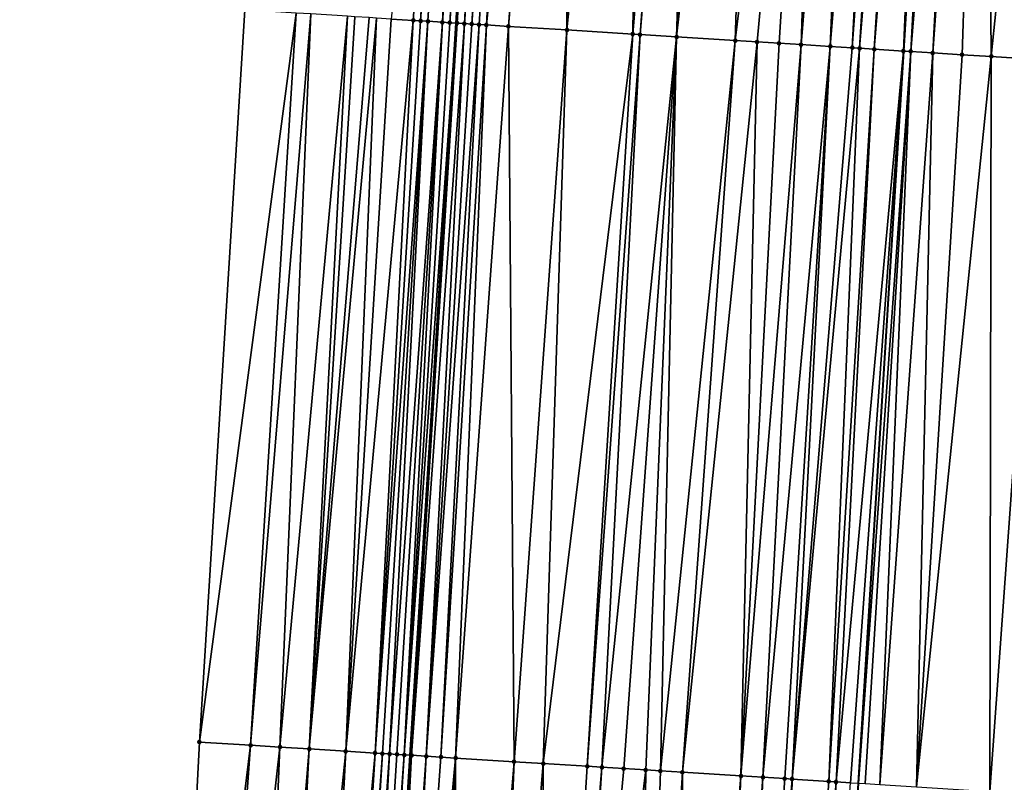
# Model space of a CAD drawing. Header units: feet. Extents: x 2004186 to 2014793, y 836912 to 864902.
# Tile 261 of 656: x 2010668 to 2010695, y 845003 to 845024. Entities that reach past the tile are written whole.
import ezdxf

# ---------------------------------------------------------------- set-up
doc = ezdxf.new("R2010")
doc.units = ezdxf.units.FT
doc.header["$LTSCALE"] = 100
doc.header["$MEASUREMENT"] = 0
for name, color, linetype, lineweight in [('EP_Travel Lane', 5, 'Continuous', 40), ('GPL_Skip Line', 2, 'Continuous', 40), ('Road Shots', 4, 'Continuous', 200), ('Road X-Section', 30, 'Continuous', 13)]:
    doc.layers.add(name, color=color, linetype=linetype, lineweight=lineweight)
doc.layers.add('I-77 SB_MM21-27-Surface-Border', color=7, linetype='Continuous')
doc.layers.add('I-77 SB_MM21-27-Surface-TIN', color=7, linetype='Continuous')

msp = doc.modelspace()

# ---------------------------------------------------------------- linework, layer by layer
at = {"layer": 'EP_Travel Lane'}
msp.add_polyline3d([(2010671.361975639, 844884.1087409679, 416.8772273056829), (2010672.588027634, 844904.0636161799, 417.0887249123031), (2010673.81414055, 844924.0194829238, 417.3541223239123), (2010675.040278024, 844943.9757493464, 417.5965140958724), (2010676.266924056, 844963.9376616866, 417.846171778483), (2010677.508120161, 844983.937291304, 418.1073278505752), (2010678.759625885, 845003.8950665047, 418.3260456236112), (2010680.011203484, 845023.8539879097, 418.6015332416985), (2010681.262646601, 845043.8107647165, 418.8424224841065), (2010682.514286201, 845063.7706748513, 419.0715753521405), (2010683.765781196, 845083.7282789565, 419.327038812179), (2010685.017376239, 845103.6874785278, 419.5472036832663), (2010686.268623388, 845123.64488809, 419.7774248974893), (2010687.504622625, 845143.6241713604, 419.9852812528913), (2010688.721868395, 845163.5837760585, 420.1983156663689), (2010689.938995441, 845183.5414340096, 420.4285566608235)], dxfattribs=at)
at = {"layer": 'GPL_Skip Line'}
msp.add_polyline3d([(2010683.662438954, 844883.3616946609, 417.1203910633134), (2010684.880050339, 844903.3171071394, 417.3261345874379), (2010686.097697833, 844923.2731113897, 417.5925221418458), (2010687.315414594, 844943.2302508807, 417.8593968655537), (2010688.533545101, 844963.1925663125, 418.0667554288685), (2010689.759369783, 844983.1726573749, 418.3167093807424), (2010690.990855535, 845003.1316513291, 418.5634833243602), (2010692.222422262, 845023.0919576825, 418.8124444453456), (2010693.453861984, 845043.0502056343, 419.0594326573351), (2010694.685462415, 845063.0110582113, 419.2863865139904), (2010695.916964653, 845082.9703193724, 419.5222443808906), (2010697.148541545, 845102.9307904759, 419.7398166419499), (2010698.380154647, 845122.8893663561, 419.9770564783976), (2010699.622395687, 845142.8571987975, 420.1952688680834), (2010700.874572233, 845162.8144267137, 420.4101064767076), (2010702.126642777, 845182.769965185, 420.6362082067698)], dxfattribs=at)
at = {"layer": 'I-77 SB_MM21-27-Surface-Border', "color": 3, "linetype": 'ByBlock', "lineweight": -2}
msp.add_polyline3d([(2010668.105363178, 844884.3073593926, 416.7433087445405), (2010669.711869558, 844904.2388101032, 416.9903319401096), (2010669.921052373, 844924.2568108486, 417.2218372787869), (2010670.529480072, 844944.2502413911, 417.4509269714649), (2010671.138567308, 844964.2501318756, 417.6742563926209), (2010671.966535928, 844984.2843421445, 417.9207875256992), (2010673.008145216, 845004.254653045, 418.1616334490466), (2010674.249504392, 845024.2147291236, 418.4052698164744), (2010675.490699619, 845044.1721690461, 418.6186972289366), (2010676.732113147, 845064.1331190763, 418.8428098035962), (2010678.172956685, 845084.0786909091, 419.1031831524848), (2010679.414293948, 845104.0384146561, 419.3335305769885), (2010681.254499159, 845123.9589596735, 419.5721350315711), (2010682.705933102, 845143.9288255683, 419.8111058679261), (2010684.364728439, 845163.8603183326, 420.0579026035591), (2010685.025423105, 845183.8534304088, 420.2544708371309)], dxfattribs=at)
at = {"layer": 'I-77 SB_MM21-27-Surface-TIN', "color": 128, "linetype": 'ByBlock', "lineweight": -2}
for points in [[(2010680.281310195, 845043.8720775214, 418.8165630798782), (2010678.2416813, 845023.9646758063, 418.5495888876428), (2010678.840497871, 845023.9270075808, 418.5843411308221)], [(2010680.281310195, 845043.8720775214, 418.8165630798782), (2010678.840497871, 845023.9270075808, 418.5843411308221), (2010679.040106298, 845023.9144981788, 418.5921080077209)], [(2010680.480919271, 845043.8595785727, 418.824358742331), (2010680.281310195, 845043.8720775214, 418.8165630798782), (2010679.040106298, 845023.9144981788, 418.5921080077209)], [(2010680.480919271, 845043.8595785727, 418.824358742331), (2010679.040106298, 845023.9144981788, 418.5921080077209), (2010679.239716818, 845023.9020224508, 418.5971208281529)], [(2010680.480919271, 845043.8595785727, 418.824358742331), (2010679.239716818, 845023.9020224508, 418.5971208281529), (2010679.638944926, 845023.8771846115, 418.5978542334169)], [(2010681.079755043, 845043.8222190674, 418.8350770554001), (2010680.480919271, 845043.8595785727, 418.824358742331), (2010679.638944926, 845023.8771846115, 418.5978542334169)], [(2010681.079755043, 845043.8222190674, 418.8350770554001), (2010679.638944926, 845023.8771846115, 418.5978542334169), (2010679.838561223, 845023.8648017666, 418.5952705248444)], [(2010681.079755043, 845043.8222190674, 418.8350770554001), (2010679.838561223, 845023.8648017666, 418.5952705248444), (2010681.262646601, 845043.8107647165, 418.8424224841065)], [(2010679.838561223, 845023.8648017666, 418.5952705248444), (2010680.011203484, 845023.8539879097, 418.6015332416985), (2010681.262646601, 845043.8107647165, 418.8424224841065)], [(2010681.27936397, 845043.8097177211, 418.8430938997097), (2010681.262646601, 845043.8107647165, 418.8424224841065), (2010680.011203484, 845023.8539879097, 418.6015332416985)], [(2010681.27936397, 845043.8097177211, 418.8430938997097), (2010680.011203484, 845023.8539879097, 418.6015332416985), (2010680.03817005, 845023.8522987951, 418.6025114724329)], [(2010681.27936397, 845043.8097177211, 418.8430938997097), (2010680.03817005, 845023.8522987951, 418.6025114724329), (2010680.237774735, 845023.839729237, 418.6151982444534)], [(2010681.678576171, 845043.7846241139, 418.8675137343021), (2010681.27936397, 845043.8097177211, 418.8430938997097), (2010680.237774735, 845023.839729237, 418.6151982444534)], [(2010681.678576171, 845043.7846241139, 418.8675137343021), (2010680.237774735, 845023.839729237, 418.6151982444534), (2010680.437382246, 845023.8272051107, 418.6241693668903)], [(2010681.878187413, 845043.7721599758, 418.8720983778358), (2010681.678576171, 845043.7846241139, 418.8675137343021), (2010680.437382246, 845023.8272051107, 418.6241693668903)], [(2010681.878187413, 845043.7721599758, 418.8720983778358), (2010680.437382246, 845023.8272051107, 418.6241693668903), (2010680.636991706, 845023.8147123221, 418.6305775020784)], [(2010681.878187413, 845043.7721599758, 418.8720983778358), (2010680.636991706, 845023.8147123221, 418.6305775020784), (2010680.83660465, 845023.8022755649, 418.6324030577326)], [(2010682.87624831, 845043.7099146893, 418.8880661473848), (2010681.878187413, 845043.7721599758, 418.8720983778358), (2010680.83660465, 845023.8022755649, 418.6324030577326)], [(2010682.87624831, 845043.7099146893, 418.8880661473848), (2010680.83660465, 845023.8022755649, 418.6324030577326), (2010681.435438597, 845023.7648867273, 418.6443053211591)], [(2010683.075861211, 845043.6974772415, 418.8901888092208), (2010682.87624831, 845043.7099146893, 418.8880661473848), (2010681.435438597, 845023.7648867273, 418.6443053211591)], [(2010683.075861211, 845043.6974772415, 418.8901888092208), (2010681.435438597, 845023.7648867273, 418.6443053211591), (2010683.032336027, 845023.6652941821, 418.6669646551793)], [(2010684.073920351, 845043.6352036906, 418.9087637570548), (2010683.075861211, 845043.6974772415, 418.8901888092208), (2010683.032336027, 845023.6652941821, 418.6669646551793)], [(2010685.071983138, 845043.5729888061, 418.9219271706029), (2010684.073920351, 845043.6352036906, 418.9087637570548), (2010683.032336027, 845023.6652941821, 418.6669646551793)], [(2010685.071983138, 845043.5729888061, 418.9219271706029), (2010683.032336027, 845023.6652941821, 418.6669646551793), (2010684.828843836, 845023.5532236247, 418.6948236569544)], [(2010685.670821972, 845043.535678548, 418.9281027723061), (2010685.071983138, 845043.5729888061, 418.9219271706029), (2010684.828843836, 845023.5532236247, 418.6948236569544)], [(2010686.469270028, 845043.4858716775, 418.9418585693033), (2010685.670821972, 845043.535678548, 418.9281027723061), (2010684.828843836, 845023.5532236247, 418.6948236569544)], [(2010686.469270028, 845043.4858716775, 418.9418585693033), (2010684.828843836, 845023.5532236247, 418.6948236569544), (2010685.028454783, 845023.5407547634, 418.6992748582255)], [(2010686.668882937, 845043.4734343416, 418.9439709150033), (2010686.469270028, 845043.4858716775, 418.9418585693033), (2010685.028454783, 845023.5407547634, 418.6992748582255)], [(2010686.668882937, 845043.4734343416, 418.9439709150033), (2010685.028454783, 845023.5407547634, 418.6992748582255), (2010686.026516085, 845023.4785159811, 418.7129005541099)], [(2010687.068106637, 845043.4485256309, 418.9513354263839), (2010686.668882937, 845043.4734343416, 418.9439709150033), (2010686.026516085, 845023.4785159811, 418.7129005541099)], [(2010687.068106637, 845043.4485256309, 418.9513354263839), (2010686.026516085, 845023.4785159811, 418.7129005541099), (2010688.265781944, 845043.3738671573, 418.967187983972)], [(2010688.265781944, 845043.3738671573, 418.967187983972), (2010686.026516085, 845023.4785159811, 418.7129005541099), (2010687.623411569, 845023.378892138, 418.7381196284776)], [(2010690.062286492, 845043.2617441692, 419.003445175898), (2010688.265781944, 845043.3738671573, 418.967187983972), (2010687.623411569, 845023.378892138, 418.7381196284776)], [(2010690.062286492, 845043.2617441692, 419.003445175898), (2010687.623411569, 845023.378892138, 418.7381196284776), (2010688.222246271, 845023.3415154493, 418.7490282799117)], [(2010690.062286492, 845043.2617441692, 419.003445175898), (2010688.222246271, 845023.3415154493, 418.7490282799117), (2010688.821083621, 845023.3041813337, 418.756455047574)], [(2010690.062286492, 845043.2617441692, 419.003445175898), (2010688.821083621, 845023.3041813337, 418.756455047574), (2010689.419916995, 845023.2667832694, 418.7691119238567)], [(2010691.060347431, 845043.1994995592, 419.0193505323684), (2010690.062286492, 845043.2617441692, 419.003445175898), (2010689.419916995, 845023.2667832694, 418.7691119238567)], [(2010691.060347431, 845043.1994995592, 419.0193505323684), (2010689.419916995, 845023.2667832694, 418.7691119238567), (2010690.218364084, 845023.2169608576, 418.7825794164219)], [(2010691.858791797, 845043.1496333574, 419.0385791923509), (2010691.060347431, 845043.1994995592, 419.0193505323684), (2010690.218364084, 845023.2169608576, 418.7825794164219)], [(2010691.858791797, 845043.1496333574, 419.0385791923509), (2010690.218364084, 845023.2169608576, 418.7825794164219), (2010690.817195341, 845023.1795287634, 418.7980194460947)], [(2010692.058401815, 845043.137149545, 419.044978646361), (2010691.858791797, 845043.1496333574, 419.0385791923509), (2010690.817195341, 845023.1795287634, 418.7980194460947)], [(2010692.258013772, 845043.1246969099, 419.0485022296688), (2010692.058401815, 845043.137149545, 419.044978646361), (2010690.817195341, 845023.1795287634, 418.7980194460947)], [(2010692.258013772, 845043.1246969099, 419.0485022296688), (2010690.817195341, 845023.1795287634, 418.7980194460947), (2010691.01680835, 845023.1670930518, 418.7997594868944)], [(2010692.657241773, 845043.0998573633, 419.0494868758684), (2010692.258013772, 845043.1246969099, 419.0485022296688), (2010691.01680835, 845023.1670930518, 418.7997594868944)], [(2010692.657241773, 845043.0998573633, 419.0494868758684), (2010691.01680835, 845023.1670930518, 418.7997594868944), (2010691.416036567, 845023.1422569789, 418.8003484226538)], [(2010692.856854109, 845043.087410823, 419.0524482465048), (2010692.657241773, 845043.0998573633, 419.0494868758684), (2010691.416036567, 845023.1422569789, 418.8003484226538)], [(2010693.05646945, 845043.0750126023, 419.050952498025), (2010692.856854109, 845043.087410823, 419.0524482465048), (2010691.416036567, 845023.1422569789, 418.8003484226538)], [(2010693.05646945, 845043.0750126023, 419.050952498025), (2010691.416036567, 845023.1422569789, 418.8003484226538), (2010692.214484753, 845023.0924521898, 418.81237462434)], [(2010693.256082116, 845043.062571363, 419.0534248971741), (2010693.05646945, 845043.0750126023, 419.050952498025), (2010692.214484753, 845023.0924521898, 418.81237462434)], [(2010693.256082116, 845043.062571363, 419.0534248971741), (2010692.214484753, 845023.0924521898, 418.81237462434), (2010693.453861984, 845043.0502056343, 419.0594326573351)], [(2010692.214484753, 845023.0924521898, 418.81237462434), (2010692.222422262, 845023.0919576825, 418.8124444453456), (2010693.453861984, 845043.0502056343, 419.0594326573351)], [(2010692.41409775, 845023.0800162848, 418.8141304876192), (2010693.453861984, 845043.0502056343, 419.0594326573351), (2010692.222422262, 845023.0919576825, 418.8124444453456)], [(2010694.054523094, 845043.0126506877, 419.077678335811), (2010693.453861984, 845043.0502056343, 419.0594326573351), (2010692.41409775, 845023.0800162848, 418.8141304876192)], [(2010694.054523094, 845043.0126506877, 419.077678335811), (2010692.41409775, 845023.0800162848, 418.8141304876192), (2010693.012925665, 845023.0425304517, 418.833965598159)], [(2010694.453746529, 845042.9877377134, 419.0854361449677), (2010694.054523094, 845043.0126506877, 419.077678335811), (2010693.012925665, 845023.0425304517, 418.833965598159)], [(2010694.453746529, 845042.9877377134, 419.0854361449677), (2010693.012925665, 845023.0425304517, 418.833965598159), (2010693.811372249, 845022.9926999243, 418.8480968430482)], [(2010694.453746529, 845042.9877377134, 419.0854361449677), (2010693.811372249, 845022.9926999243, 418.8480968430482), (2010694.609822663, 845022.942930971, 418.8571921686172)], [(2010696.649485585, 845042.8508798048, 419.1130269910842), (2010694.453746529, 845042.9877377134, 419.0854361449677), (2010694.609822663, 845022.942930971, 418.8571921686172)], [(2010696.649485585, 845042.8508798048, 419.1130269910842), (2010694.609822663, 845022.942930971, 418.8571921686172), (2010696.007107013, 845022.8557729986, 418.878204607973)], [(2010675.646765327, 845024.127194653, 418.4570744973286), (2010674.249504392, 845024.2147291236, 418.4052698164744), (2010673.008145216, 845004.254653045, 418.1616334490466)], [(2010675.646765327, 845024.127194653, 418.4570744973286), (2010673.008145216, 845004.254653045, 418.1616334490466), (2010674.405411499, 845004.167204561, 418.2094431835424)], [(2010676.045981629, 845024.1021669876, 418.473332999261), (2010675.646765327, 845024.127194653, 418.4570744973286), (2010674.405411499, 845004.167204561, 418.2094431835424)], [(2010676.045981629, 845024.1021669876, 418.473332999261), (2010674.405411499, 845004.167204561, 418.2094431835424), (2010675.203849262, 845004.1172321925, 418.2369207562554)], [(2010677.044023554, 845024.0396166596, 418.5124387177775), (2010676.045981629, 845024.1021669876, 418.473332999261), (2010675.203849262, 845004.1172321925, 418.2369207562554)], [(2010677.044023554, 845024.0396166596, 418.5124387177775), (2010675.203849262, 845004.1172321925, 418.2369207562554), (2010676.002292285, 845004.0673444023, 418.2570117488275)], [(2010677.243633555, 845024.0271325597, 418.5181362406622), (2010677.044023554, 845024.0396166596, 418.5124387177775), (2010676.002292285, 845004.0673444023, 418.2570117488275)], [(2010677.642859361, 845024.0022577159, 418.5218960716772), (2010677.243633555, 845024.0271325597, 418.5181362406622), (2010676.002292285, 845004.0673444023, 418.2570117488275)], [(2010677.842468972, 845023.9897673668, 418.528104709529), (2010677.642859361, 845024.0022577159, 418.5218960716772), (2010676.002292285, 845004.0673444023, 418.2570117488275)], [(2010677.842468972, 845023.9897673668, 418.528104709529), (2010676.002292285, 845004.0673444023, 418.2570117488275), (2010677.000341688, 845004.0049142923, 418.2882714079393)], [(2010678.2416813, 845023.9646758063, 418.5495888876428), (2010677.842468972, 845023.9897673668, 418.528104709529), (2010677.000341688, 845004.0049142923, 418.2882714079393)], [(2010678.840497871, 845023.9270075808, 418.5843411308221), (2010678.2416813, 845023.9646758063, 418.5495888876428), (2010677.000341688, 845004.0049142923, 418.2882714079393)], [(2010678.840497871, 845023.9270075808, 418.5843411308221), (2010677.000341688, 845004.0049142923, 418.2882714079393), (2010677.798773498, 845003.9548462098, 418.324108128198)], [(2010679.040106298, 845023.9144981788, 418.5921080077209), (2010678.840497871, 845023.9270075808, 418.5843411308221), (2010677.798773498, 845003.9548462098, 418.324108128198)], [(2010679.239716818, 845023.9020224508, 418.5971208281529), (2010679.040106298, 845023.9144981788, 418.5921080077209), (2010677.798773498, 845003.9548462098, 418.324108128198)], [(2010679.239716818, 845023.9020224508, 418.5971208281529), (2010677.798773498, 845003.9548462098, 418.324108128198), (2010677.998384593, 845003.9423797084, 418.3286552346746)], [(2010679.239716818, 845023.9020224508, 418.5971208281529), (2010677.998384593, 845003.9423797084, 418.3286552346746), (2010678.197999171, 845003.9299692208, 418.3283104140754)], [(2010679.638944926, 845023.8771846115, 418.5978542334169), (2010679.239716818, 845023.9020224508, 418.5971208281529), (2010678.197999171, 845003.9299692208, 418.3283104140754)], [(2010679.638944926, 845023.8771846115, 418.5978542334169), (2010678.197999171, 845003.9299692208, 418.3283104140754), (2010678.397617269, 845003.9176153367, 418.323022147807)], [(2010679.638944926, 845023.8771846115, 418.5978542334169), (2010678.397617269, 845003.9176153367, 418.323022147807), (2010678.597232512, 845003.9052155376, 418.3217438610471)], [(2010679.838561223, 845023.8648017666, 418.5952705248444), (2010679.638944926, 845023.8771846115, 418.5978542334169), (2010678.597232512, 845003.9052155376, 418.3217438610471)], [(2010679.838561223, 845023.8648017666, 418.5952705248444), (2010678.597232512, 845003.9052155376, 418.3217438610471), (2010680.011203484, 845023.8539879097, 418.6015332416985)], [(2010678.597232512, 845003.9052155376, 418.3217438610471), (2010678.759625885, 845003.8950665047, 418.3260456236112), (2010680.011203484, 845023.8539879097, 418.6015332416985)], [(2010680.03817005, 845023.8522987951, 418.6025114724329), (2010680.011203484, 845023.8539879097, 418.6015332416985), (2010678.759625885, 845003.8950665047, 418.3260456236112)], [(2010680.03817005, 845023.8522987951, 418.6025114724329), (2010678.759625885, 845003.8950665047, 418.3260456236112), (2010678.79684308, 845003.8927405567, 418.3270314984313)], [(2010680.237774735, 845023.839729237, 418.6151982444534), (2010680.03817005, 845023.8522987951, 418.6025114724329), (2010678.79684308, 845003.8927405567, 418.3270314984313)], [(2010680.237774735, 845023.839729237, 418.6151982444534), (2010678.79684308, 845003.8927405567, 418.3270314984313), (2010679.196058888, 845003.86770495, 418.345086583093)], [(2010680.437382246, 845023.8272051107, 418.6241693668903), (2010680.237774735, 845023.839729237, 418.6151982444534), (2010679.196058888, 845003.86770495, 418.345086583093)], [(2010680.636991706, 845023.8147123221, 418.6305775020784), (2010680.437382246, 845023.8272051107, 418.6241693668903), (2010679.196058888, 845003.86770495, 418.345086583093)], [(2010680.636991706, 845023.8147123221, 418.6305775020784), (2010679.196058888, 845003.86770495, 418.345086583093), (2010679.595282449, 845003.8427940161, 418.3522534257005)], [(2010680.83660465, 845023.8022755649, 418.6324030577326), (2010680.636991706, 845023.8147123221, 418.6305775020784), (2010679.595282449, 845003.8427940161, 418.3522534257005)], [(2010680.83660465, 845023.8022755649, 418.6324030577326), (2010679.595282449, 845003.8427940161, 418.3522534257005), (2010679.994503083, 845003.8178359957, 418.363532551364)], [(2010681.435438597, 845023.7648867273, 418.6443053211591), (2010680.83660465, 845023.8022755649, 418.6324030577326), (2010679.994503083, 845003.8178359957, 418.363532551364)], [(2010681.435438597, 845023.7648867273, 418.6443053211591), (2010679.994503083, 845003.8178359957, 418.363532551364), (2010681.591392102, 845003.7181082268, 418.3995389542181)], [(2010683.032336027, 845023.6652941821, 418.6669646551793), (2010681.435438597, 845023.7648867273, 418.6443053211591), (2010681.591392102, 845003.7181082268, 418.3995389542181)], [(2010683.032336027, 845023.6652941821, 418.6669646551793), (2010681.591392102, 845003.7181082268, 418.3995389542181), (2010682.389838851, 845003.6682803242, 418.414399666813)], [(2010684.828843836, 845023.5532236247, 418.6948236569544), (2010683.032336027, 845023.6652941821, 418.6669646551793), (2010682.389838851, 845003.6682803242, 418.414399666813)], [(2010684.828843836, 845023.5532236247, 418.6948236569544), (2010682.389838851, 845003.6682803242, 418.414399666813), (2010683.587513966, 845003.5936187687, 418.4296779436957)], [(2010685.028454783, 845023.5407547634, 418.6992748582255), (2010684.828843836, 845023.5532236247, 418.6948236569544), (2010683.587513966, 845003.5936187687, 418.4296779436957)], [(2010685.028454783, 845023.5407547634, 418.6992748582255), (2010683.587513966, 845003.5936187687, 418.4296779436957), (2010683.986737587, 845003.5687087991, 418.4367605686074)], [(2010686.026516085, 845023.4785159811, 418.7129005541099), (2010685.028454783, 845023.5407547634, 418.6992748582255), (2010683.986737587, 845003.5687087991, 418.4367605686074)], [(2010686.026516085, 845023.4785159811, 418.7129005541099), (2010683.986737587, 845003.5687087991, 418.4367605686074), (2010684.585575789, 845003.5313883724, 418.4434957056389)], [(2010686.026516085, 845023.4785159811, 418.7129005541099), (2010684.585575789, 845003.5313883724, 418.4434957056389), (2010685.184411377, 845003.4940259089, 418.4539021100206)], [(2010686.026516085, 845023.4785159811, 418.7129005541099), (2010685.184411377, 845003.4940259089, 418.4539021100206), (2010685.583633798, 845003.4690966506, 418.4626693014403)], [(2010687.623411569, 845023.378892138, 418.7381196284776), (2010686.026516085, 845023.4785159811, 418.7129005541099), (2010685.583633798, 845003.4690966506, 418.4626693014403)], [(2010687.623411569, 845023.378892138, 418.7381196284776), (2010685.583633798, 845003.4690966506, 418.4626693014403), (2010686.182471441, 845003.4317672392, 418.470189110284)], [(2010688.222246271, 845023.3415154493, 418.7490282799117), (2010687.623411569, 845023.378892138, 418.7381196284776), (2010686.182471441, 845003.4317672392, 418.470189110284)], [(2010688.222246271, 845023.3415154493, 418.7490282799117), (2010686.182471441, 845003.4317672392, 418.470189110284), (2010687.779361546, 845003.3320569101, 418.5046723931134)], [(2010688.222246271, 845023.3415154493, 418.7490282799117), (2010687.779361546, 845003.3320569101, 418.5046723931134), (2010688.821083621, 845023.3041813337, 418.756455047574)], [(2010689.419916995, 845023.2667832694, 418.7691119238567), (2010688.821083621, 845023.3041813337, 418.756455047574), (2010687.779361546, 845003.3320569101, 418.5046723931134)], [(2010689.419916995, 845023.2667832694, 418.7691119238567), (2010687.779361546, 845003.3320569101, 418.5046723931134), (2010688.37819709, 845003.2946937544, 418.5151392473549)], [(2010690.218364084, 845023.2169608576, 418.7825794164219), (2010689.419916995, 845023.2667832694, 418.7691119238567), (2010688.37819709, 845003.2946937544, 418.5151392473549)], [(2010690.218364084, 845023.2169608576, 418.7825794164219), (2010688.37819709, 845003.2946937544, 418.5151392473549), (2010688.977033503, 845003.257344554, 418.5243873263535)], [(2010690.218364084, 845023.2169608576, 418.7825794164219), (2010688.977033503, 845003.257344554, 418.5243873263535), (2010689.176643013, 845003.2448525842, 418.5311587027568)], [(2010690.817195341, 845023.1795287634, 418.7980194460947), (2010690.218364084, 845023.2169608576, 418.7825794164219), (2010689.176643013, 845003.2448525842, 418.5311587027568)], [(2010691.01680835, 845023.1670930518, 418.7997594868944), (2010690.817195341, 845023.1795287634, 418.7980194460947), (2010689.176643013, 845003.2448525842, 418.5311587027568)], [(2010691.01680835, 845023.1670930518, 418.7997594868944), (2010689.176643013, 845003.2448525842, 418.5311587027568), (2010690.174700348, 845003.18255003, 418.5512783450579)], [(2010691.416036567, 845023.1422569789, 418.8003484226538), (2010691.01680835, 845023.1670930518, 418.7997594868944), (2010690.174700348, 845003.18255003, 418.5512783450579)], [(2010691.416036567, 845023.1422569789, 418.8003484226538), (2010690.174700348, 845003.18255003, 418.5512783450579), (2010690.374312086, 845003.1700938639, 418.5549228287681)], [(2010692.214484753, 845023.0924521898, 418.81237462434), (2010691.416036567, 845023.1422569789, 418.8003484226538), (2010690.374312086, 845003.1700938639, 418.5549228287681)], [(2010692.214484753, 845023.0924521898, 418.81237462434), (2010690.374312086, 845003.1700938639, 418.5549228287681), (2010690.773538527, 845003.1452292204, 418.5580469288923)], [(2010692.214484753, 845023.0924521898, 418.81237462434), (2010690.773538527, 845003.1452292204, 418.5580469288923), (2010690.990855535, 845003.1316513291, 418.5634833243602)], [(2010692.214484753, 845023.0924521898, 418.81237462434), (2010690.990855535, 845003.1316513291, 418.5634833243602), (2010692.222422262, 845023.0919576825, 418.8124444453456)], [(2010692.41409775, 845023.0800162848, 418.8141304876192), (2010692.222422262, 845023.0919576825, 418.8124444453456), (2010690.990855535, 845003.1316513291, 418.5634833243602)], [(2010692.41409775, 845023.0800162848, 418.8141304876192), (2010690.990855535, 845003.1316513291, 418.5634833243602), (2010691.17276008, 845003.1202859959, 418.5680338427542)], [(2010692.41409775, 845023.0800162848, 418.8141304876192), (2010691.17276008, 845003.1202859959, 418.5680338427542), (2010691.571979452, 845003.0953076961, 418.5810840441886)], [(2010693.012925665, 845023.0425304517, 418.833965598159), (2010692.41409775, 845023.0800162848, 418.8141304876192), (2010691.571979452, 845003.0953076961, 418.5810840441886)], [(2010693.012925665, 845023.0425304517, 418.833965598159), (2010691.571979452, 845003.0953076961, 418.5810840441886), (2010692.570038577, 845003.0330339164, 418.5986907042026)], [(2010693.811372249, 845022.9926999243, 418.8480968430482), (2010693.012925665, 845023.0425304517, 418.833965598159), (2010692.570038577, 845003.0330339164, 418.5986907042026)], [(2010694.609822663, 845022.942930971, 418.8571921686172), (2010693.811372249, 845022.9926999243, 418.8480968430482), (2010692.570038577, 845003.0330339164, 418.5986907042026)], [(2010694.609822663, 845022.942930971, 418.8571921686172), (2010692.570038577, 845003.0330339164, 418.5986907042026), (2010694.56616233, 845002.9085748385, 418.6261764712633)], [(2010696.007107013, 845022.8557729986, 418.878204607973), (2010694.609822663, 845022.942930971, 418.8571921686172), (2010694.56616233, 845002.9085748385, 418.6261764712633)], [(2010696.007107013, 845022.8557729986, 418.878204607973), (2010694.56616233, 845002.9085748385, 418.6261764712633), (2010695.963447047, 845002.8214227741, 418.648098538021)], [(2010674.405411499, 845004.167204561, 418.2094431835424), (2010673.008145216, 845004.254653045, 418.1616334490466), (2010671.966535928, 844984.2843421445, 417.9207875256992)], [(2010674.405411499, 845004.167204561, 418.2094431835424), (2010671.966535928, 844984.2843421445, 417.9207875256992), (2010672.964579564, 844984.2218193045, 417.955833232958)], [(2010675.203849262, 845004.1172321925, 418.2369207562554), (2010674.405411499, 845004.167204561, 418.2094431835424), (2010672.964579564, 844984.2218193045, 417.955833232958)], [(2010675.203849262, 845004.1172321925, 418.2369207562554), (2010672.964579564, 844984.2218193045, 417.955833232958), (2010674.361837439, 844984.134235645, 418.008916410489)], [(2010676.002292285, 845004.0673444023, 418.2570117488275), (2010675.203849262, 845004.1172321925, 418.2369207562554), (2010674.361837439, 844984.134235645, 418.008916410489)], [(2010676.002292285, 845004.0673444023, 418.2570117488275), (2010674.361837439, 844984.134235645, 418.008916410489), (2010674.960665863, 844984.0967579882, 418.0271406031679)], [(2010677.000341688, 845004.0049142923, 418.2882714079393), (2010676.002292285, 845004.0673444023, 418.2570117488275), (2010674.960665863, 844984.0967579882, 418.0271406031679)], [(2010677.000341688, 845004.0049142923, 418.2882714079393), (2010674.960665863, 844984.0967579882, 418.0271406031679), (2010675.958703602, 844984.0341403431, 418.0695588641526)], [(2010677.798773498, 845003.9548462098, 418.324108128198), (2010677.000341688, 845004.0049142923, 418.2882714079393), (2010675.958703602, 844984.0341403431, 418.0695588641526)], [(2010677.798773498, 845003.9548462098, 418.324108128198), (2010675.958703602, 844984.0341403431, 418.0695588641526), (2010676.35791671, 844984.009061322, 418.0890117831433)], [(2010677.798773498, 845003.9548462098, 418.324108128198), (2010676.35791671, 844984.009061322, 418.0890117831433), (2010676.557525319, 844983.9965548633, 418.0961679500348)], [(2010677.998384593, 845003.9423797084, 418.3286552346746), (2010677.798773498, 845003.9548462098, 418.324108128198), (2010676.557525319, 844983.9965548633, 418.0961679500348)], [(2010677.998384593, 845003.9423797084, 418.3286552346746), (2010676.557525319, 844983.9965548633, 418.0961679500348), (2010676.757137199, 844983.984100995, 418.099234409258)], [(2010678.197999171, 845003.9299692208, 418.3283104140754), (2010677.998384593, 845003.9423797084, 418.3286552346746), (2010676.757137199, 844983.984100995, 418.099234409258)], [(2010678.197999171, 845003.9299692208, 418.3283104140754), (2010676.757137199, 844983.984100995, 418.099234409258), (2010677.156366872, 844983.9592883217, 418.0979746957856)], [(2010678.397617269, 845003.9176153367, 418.323022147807), (2010678.197999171, 845003.9299692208, 418.3283104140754), (2010677.156366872, 844983.9592883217, 418.0979746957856)], [(2010678.597232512, 845003.9052155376, 418.3217438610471), (2010678.397617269, 845003.9176153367, 418.323022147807), (2010677.156366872, 844983.9592883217, 418.0979746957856)], [(2010678.597232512, 845003.9052155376, 418.3217438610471), (2010677.156366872, 844983.9592883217, 418.0979746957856), (2010677.355978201, 844983.9468255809, 418.1017311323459)], [(2010678.597232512, 845003.9052155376, 418.3217438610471), (2010677.355978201, 844983.9468255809, 418.1017311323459), (2010678.759625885, 845003.8950665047, 418.3260456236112)], [(2010677.355978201, 844983.9468255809, 418.1017311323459), (2010677.508120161, 844983.937291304, 418.1073278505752), (2010678.759625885, 845003.8950665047, 418.3260456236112)], [(2010678.79684308, 845003.8927405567, 418.3270314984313), (2010678.759625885, 845003.8950665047, 418.3260456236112), (2010677.508120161, 844983.937291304, 418.1073278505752)], [(2010678.79684308, 845003.8927405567, 418.3270314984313), (2010677.508120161, 844983.937291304, 418.1073278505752), (2010677.755195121, 844983.9218078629, 418.1164167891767)], [(2010679.196058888, 845003.86770495, 418.345086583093), (2010678.79684308, 845003.8927405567, 418.3270314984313), (2010677.755195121, 844983.9218078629, 418.1164167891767)], [(2010679.196058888, 845003.86770495, 418.345086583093), (2010677.755195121, 844983.9218078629, 418.1164167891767), (2010678.15441166, 844983.8967840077, 418.1315797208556)], [(2010679.595282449, 845003.8427940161, 418.3522534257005), (2010679.196058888, 845003.86770495, 418.345086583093), (2010678.15441166, 844983.8967840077, 418.1315797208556)], [(2010679.994503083, 845003.8178359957, 418.363532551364), (2010679.595282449, 845003.8427940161, 418.3522534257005), (2010678.15441166, 844983.8967840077, 418.1315797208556)], [(2010679.994503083, 845003.8178359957, 418.363532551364), (2010678.15441166, 844983.8967840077, 418.1315797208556), (2010678.952856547, 844983.8469261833, 418.147139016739)], [(2010679.994503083, 845003.8178359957, 418.363532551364), (2010678.952856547, 844983.8469261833, 418.147139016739), (2010679.950915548, 844983.7846504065, 418.1629717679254)], [(2010681.591392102, 845003.7181082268, 418.3995389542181), (2010679.994503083, 845003.8178359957, 418.363532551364), (2010679.950915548, 844983.7846504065, 418.1629717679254)], [(2010681.591392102, 845003.7181082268, 418.3995389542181), (2010679.950915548, 844983.7846504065, 418.1629717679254), (2010680.749360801, 844983.7347984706, 418.1780731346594)], [(2010682.389838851, 845003.6682803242, 418.414399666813), (2010681.591392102, 845003.7181082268, 418.3995389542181), (2010680.749360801, 844983.7347984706, 418.1780731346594)], [(2010682.389838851, 845003.6682803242, 418.414399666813), (2010680.749360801, 844983.7347984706, 418.1780731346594), (2010682.346258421, 844983.6352089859, 418.1993805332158)], [(2010683.587513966, 845003.5936187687, 418.4296779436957), (2010682.389838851, 845003.6682803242, 418.414399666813), (2010682.346258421, 844983.6352089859, 418.1993805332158)], [(2010683.986737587, 845003.5687087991, 418.4367605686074), (2010683.587513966, 845003.5936187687, 418.4296779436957), (2010682.346258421, 844983.6352089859, 418.1993805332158)], [(2010683.986737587, 845003.5687087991, 418.4367605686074), (2010682.346258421, 844983.6352089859, 418.1993805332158), (2010682.745482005, 844983.6102984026, 418.2057348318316)], [(2010684.585575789, 845003.5313883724, 418.4434957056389), (2010683.986737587, 845003.5687087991, 418.4367605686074), (2010682.745482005, 844983.6102984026, 418.2057348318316)], [(2010685.184411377, 845003.4940259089, 418.4539021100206), (2010684.585575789, 845003.5313883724, 418.4434957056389), (2010682.745482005, 844983.6102984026, 418.2057348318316)], [(2010685.184411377, 845003.4940259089, 418.4539021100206), (2010682.745482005, 844983.6102984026, 418.2057348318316), (2010684.941213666, 844983.473321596, 418.2382415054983)], [(2010685.583633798, 845003.4690966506, 418.4626693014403), (2010685.184411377, 845003.4940259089, 418.4539021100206), (2010684.941213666, 844983.473321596, 418.2382415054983)], [(2010686.182471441, 845003.4317672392, 418.470189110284), (2010685.583633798, 845003.4690966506, 418.4626693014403), (2010684.941213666, 844983.473321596, 418.2382415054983)], [(2010686.182471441, 845003.4317672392, 418.470189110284), (2010684.941213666, 844983.473321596, 418.2382415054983), (2010686.138879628, 844983.3985128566, 418.263291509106)], [(2010687.779361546, 845003.3320569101, 418.5046723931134), (2010686.182471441, 845003.4317672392, 418.470189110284), (2010686.138879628, 844983.3985128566, 418.263291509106)], [(2010687.779361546, 845003.3320569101, 418.5046723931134), (2010686.138879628, 844983.3985128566, 418.263291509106), (2010686.937326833, 844983.34869229, 418.2759534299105)], [(2010688.37819709, 845003.2946937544, 418.5151392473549), (2010687.779361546, 845003.3320569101, 418.5046723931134), (2010686.937326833, 844983.34869229, 418.2759534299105)], [(2010688.37819709, 845003.2946937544, 418.5151392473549), (2010686.937326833, 844983.34869229, 418.2759534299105), (2010687.536162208, 844983.3113264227, 418.2854842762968)], [(2010688.977033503, 845003.257344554, 418.5243873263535), (2010688.37819709, 845003.2946937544, 418.5151392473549), (2010687.536162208, 844983.3113264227, 418.2854842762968)], [(2010689.176643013, 845003.2448525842, 418.5311587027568), (2010688.977033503, 845003.257344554, 418.5243873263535), (2010687.536162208, 844983.3113264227, 418.2854842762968)], [(2010689.176643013, 845003.2448525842, 418.5311587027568), (2010687.536162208, 844983.3113264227, 418.2854842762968), (2010688.733824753, 844983.2364627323, 418.3148075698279)], [(2010690.174700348, 845003.18255003, 418.5512783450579), (2010689.176643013, 845003.2448525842, 418.5311587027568), (2010688.733824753, 844983.2364627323, 418.3148075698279)], [(2010690.374312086, 845003.1700938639, 418.5549228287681), (2010690.174700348, 845003.18255003, 418.5512783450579), (2010688.733824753, 844983.2364627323, 418.3148075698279)], [(2010690.374312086, 845003.1700938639, 418.5549228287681), (2010688.733824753, 844983.2364627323, 418.3148075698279), (2010689.33266533, 844983.1991805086, 418.3178338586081)], [(2010690.773538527, 845003.1452292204, 418.5580469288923), (2010690.374312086, 845003.1700938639, 418.5549228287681), (2010689.33266533, 844983.1991805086, 418.3178338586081)]]:
    msp.add_3dface(points, dxfattribs=at)
at = {"layer": 'Road Shots', "lineweight": 100}
for p in [(2010678.840497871, 845023.9270075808, 418.5843411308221), (2010679.040106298, 845023.9144981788, 418.5921080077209), (2010679.239716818, 845023.9020224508, 418.5971208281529), (2010679.638944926, 845023.8771846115, 418.5978542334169), (2010679.838561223, 845023.8648017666, 418.5952705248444), (2010680.03817005, 845023.8522987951, 418.6025114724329), (2010680.237774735, 845023.839729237, 418.6151982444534), (2010680.437382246, 845023.8272051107, 418.6241693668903), (2010680.636991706, 845023.8147123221, 418.6305775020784), (2010680.83660465, 845023.8022755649, 418.6324030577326), (2010681.435438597, 845023.7648867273, 418.6443053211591), (2010683.032336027, 845023.6652941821, 418.6669646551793), (2010684.828843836, 845023.5532236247, 418.6948236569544), (2010685.028454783, 845023.5407547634, 418.6992748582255), (2010686.026516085, 845023.4785159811, 418.7129005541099), (2010687.623411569, 845023.378892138, 418.7381196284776), (2010688.222246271, 845023.3415154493, 418.7490282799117), (2010688.821083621, 845023.3041813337, 418.756455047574), (2010689.419916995, 845023.2667832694, 418.7691119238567), (2010690.218364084, 845023.2169608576, 418.7825794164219), (2010690.817195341, 845023.1795287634, 418.7980194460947), (2010691.01680835, 845023.1670930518, 418.7997594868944), (2010691.416036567, 845023.1422569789, 418.8003484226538), (2010692.214484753, 845023.0924521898, 418.81237462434), (2010692.41409775, 845023.0800162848, 418.8141304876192), (2010693.012925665, 845023.0425304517, 418.833965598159), (2010693.811372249, 845022.9926999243, 418.8480968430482), (2010694.609822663, 845022.942930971, 418.8571921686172), (2010673.008145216, 845004.254653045, 418.1616334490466), (2010674.405411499, 845004.167204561, 418.2094431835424), (2010675.203849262, 845004.1172321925, 418.2369207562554), (2010676.002292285, 845004.0673444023, 418.2570117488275), (2010677.000341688, 845004.0049142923, 418.2882714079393), (2010677.798773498, 845003.9548462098, 418.324108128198), (2010677.998384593, 845003.9423797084, 418.3286552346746), (2010678.197999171, 845003.9299692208, 418.3283104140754), (2010678.397617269, 845003.9176153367, 418.323022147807), (2010678.597232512, 845003.9052155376, 418.3217438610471), (2010678.79684308, 845003.8927405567, 418.3270314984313), (2010679.196058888, 845003.86770495, 418.345086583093), (2010679.595282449, 845003.8427940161, 418.3522534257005), (2010679.994503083, 845003.8178359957, 418.363532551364), (2010681.591392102, 845003.7181082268, 418.3995389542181), (2010682.389838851, 845003.6682803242, 418.414399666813), (2010683.587513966, 845003.5936187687, 418.4296779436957), (2010683.986737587, 845003.5687087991, 418.4367605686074), (2010684.585575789, 845003.5313883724, 418.4434957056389), (2010685.184411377, 845003.4940259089, 418.4539021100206), (2010685.583633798, 845003.4690966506, 418.4626693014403), (2010686.182471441, 845003.4317672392, 418.470189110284), (2010687.779361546, 845003.3320569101, 418.5046723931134), (2010688.37819709, 845003.2946937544, 418.5151392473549), (2010688.977033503, 845003.257344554, 418.5243873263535), (2010689.176643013, 845003.2448525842, 418.5311587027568), (2010690.174700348, 845003.18255003, 418.5512783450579), (2010690.374312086, 845003.1700938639, 418.5549228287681)]:
    msp.add_point(p, dxfattribs=at)
at = {"layer": 'Road X-Section', "extrusion": (0.06206752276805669, 0.9979967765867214, 0.01224975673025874), "elevation": 968134.1375604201, "flags": 128}
msp.add_lwpolyline([(-1954344.496671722, -11441.86089279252), (-1954345.896671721, -11441.80908422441), (-1954346.296671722, -11441.79282450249), (-1954347.296671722, -11441.75371584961), (-1954347.496671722, -11441.7480178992), (-1954347.896671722, -11441.74425778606), (-1954348.096671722, -11441.73804868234), (-1954348.496671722, -11441.71656289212), (-1954349.096671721, -11441.68180804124), (-1954349.296671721, -11441.67404058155), (-1954349.496671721, -11441.66902738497), (-1954349.896671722, -11441.66829392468), (-1954350.096671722, -11441.67087782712), (-1954350.296671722, -11441.6636363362), (-1954350.496671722, -11441.6509486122), (-1954350.696671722, -11441.6419768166), (-1954350.896671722, -11441.63556820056), (-1954351.096671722, -11441.63374250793), (-1954351.696671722, -11441.6218393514), (-1954353.296671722, -11441.59917831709), (-1954355.096671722, -11441.57131722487), (-1954355.296671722, -11441.56686568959), (-1954356.296671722, -11441.55323897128), (-1954357.896671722, -11441.52801800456), (-1954358.496671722, -11441.51710853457), (-1954359.096671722, -11441.50968120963), (-1954359.696671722, -11441.49702338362), (-1954360.496671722, -11441.48355488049), (-1954361.096671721, -11441.46811369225), (-1954361.296671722, -11441.46637352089), (-1954361.696671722, -11441.46578454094), (-1954362.496671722, -11441.45375743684), (-1954362.696671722, -11441.45200144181), (-1954363.296671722, -11441.43216484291), (-1954364.096671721, -11441.41803253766), (-1954364.896671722, -11441.4089365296), (-1954366.296671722, -11441.38792251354), (-1954368.296671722, -11441.35086131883), (-1954371.096671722, -11441.31093928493), (-1954371.896671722, -11441.29543683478), (-1954372.896671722, -11441.27244795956), (-1954373.696671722, -11441.26272586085), (-1954374.096671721, -11441.2607888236), (-1954374.696671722, -11441.2672737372), (-1954375.096671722, -11441.26892644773), (-1954376.296671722, -11441.28709562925), (-1954377.296671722, -11441.30207367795), (-1954378.896671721, -11441.32102891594), (-1954380.296671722, -11441.33296367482), (-1954381.296671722, -11441.34198374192), (-1954383.296671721, -11441.35663277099), (-1954384.896671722, -11441.38234901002), (-1954385.296671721, -11441.39064567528), (-1954385.696671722, -11441.39512730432), (-1954385.896671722, -11441.40057620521), (-1954386.096671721, -11441.40930045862), (-1954386.296671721, -11441.42631920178), (-1954386.496671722, -11441.4376679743), (-1954387.096671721, -11441.43995251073), (-1954387.696671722, -11441.46466323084), (-1954388.496671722, -11441.4924564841), (-1954388.696671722, -11441.4931079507), (-1954388.896671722, -11441.49724337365), (-1954390.096671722, -11441.5461073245), (-1954391.296671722, -11441.58975944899), (-1954391.896671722, -11441.61211203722), (-1954393.096671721, -11441.65717215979), (-1954393.696671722, -11441.67904033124)], dxfattribs=at)
at = {"layer": 'Road X-Section', "extrusion": (0.06206809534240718, 0.9980059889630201, 0.01147159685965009), "elevation": 968122.7477966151, "flags": 128}
msp.add_lwpolyline([(-1954344.497022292, -10688.45555026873), (-1954345.897022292, -10688.4077373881), (-1954346.697022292, -10688.38025800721), (-1954347.497022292, -10688.36016569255), (-1954348.497022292, -10688.32890397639), (-1954349.297022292, -10688.29306489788), (-1954349.497022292, -10688.28851749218), (-1954349.697022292, -10688.28886233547), (-1954349.897022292, -10688.29415094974), (-1954350.097022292, -10688.29542932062), (-1954350.297022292, -10688.29014133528), (-1954350.697022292, -10688.27208506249), (-1954351.097022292, -10688.26491774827), (-1954351.497022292, -10688.25363788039), (-1954353.097022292, -10688.21762910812), (-1954353.897022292, -10688.20276741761), (-1954355.097022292, -10688.18748813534), (-1954355.497022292, -10688.18040504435), (-1954356.097022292, -10688.17366946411), (-1954356.697022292, -10688.16326237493), (-1954357.097022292, -10688.15449460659), (-1954357.697022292, -10688.1469743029), (-1954359.297022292, -10688.11248875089), (-1954359.897022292, -10688.10202120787), (-1954360.497022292, -10688.0927725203), (-1954360.697022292, -10688.08600069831), (-1954361.697022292, -10688.06587973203), (-1954361.897022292, -10688.06223500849), (-1954362.297022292, -10688.05911070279), (-1954362.697022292, -10688.04912313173), (-1954363.097022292, -10688.03607207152), (-1954364.097022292, -10688.0184642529), (-1954366.097022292, -10687.99097667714), (-1954367.497022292, -10687.96905316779), (-1954368.897022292, -10687.94352167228), (-1954370.497022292, -10687.91729272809), (-1954371.097022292, -10687.90525186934), (-1954372.097022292, -10687.88212652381), (-1954372.897022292, -10687.86320667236), (-1954373.497022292, -10687.85372625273), (-1954373.897022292, -10687.85002907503), (-1954374.297022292, -10687.8509153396), (-1954374.697022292, -10687.84897795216), (-1954375.497022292, -10687.8570026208), (-1954376.897022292, -10687.87982288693), (-1954378.097022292, -10687.89659098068), (-1954379.497022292, -10687.90892157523), (-1954380.097022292, -10687.9110662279), (-1954380.897022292, -10687.9171501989), (-1954381.697022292, -10687.92197597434), (-1954382.297022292, -10687.92758387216), (-1954383.697022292, -10687.93855416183), (-1954384.497022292, -10687.94931228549), (-1954385.297022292, -10687.9633860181), (-1954385.697022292, -10687.96609037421), (-1954385.897022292, -10687.97057065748), (-1954386.097022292, -10687.9807279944), (-1954386.297022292, -10687.9982799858), (-1954386.497022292, -10688.00901947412), (-1954387.097022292, -10688.0058040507), (-1954387.297022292, -10688.00946628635), (-1954388.097022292, -10688.04221274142), (-1954388.497022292, -10688.06148315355), (-1954388.697022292, -10688.06310036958), (-1954388.897022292, -10688.06004872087), (-1954390.297022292, -10688.11601205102), (-1954390.697022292, -10688.13220558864), (-1954390.897022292, -10688.13597108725), (-1954391.497022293, -10688.15709634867), (-1954392.097022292, -10688.18473621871), (-1954392.297022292, -10688.19151992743), (-1954392.497022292, -10688.19557967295), (-1954393.697022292, -10688.23649093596)], dxfattribs=at)

doc.saveas('drawing.dxf')
